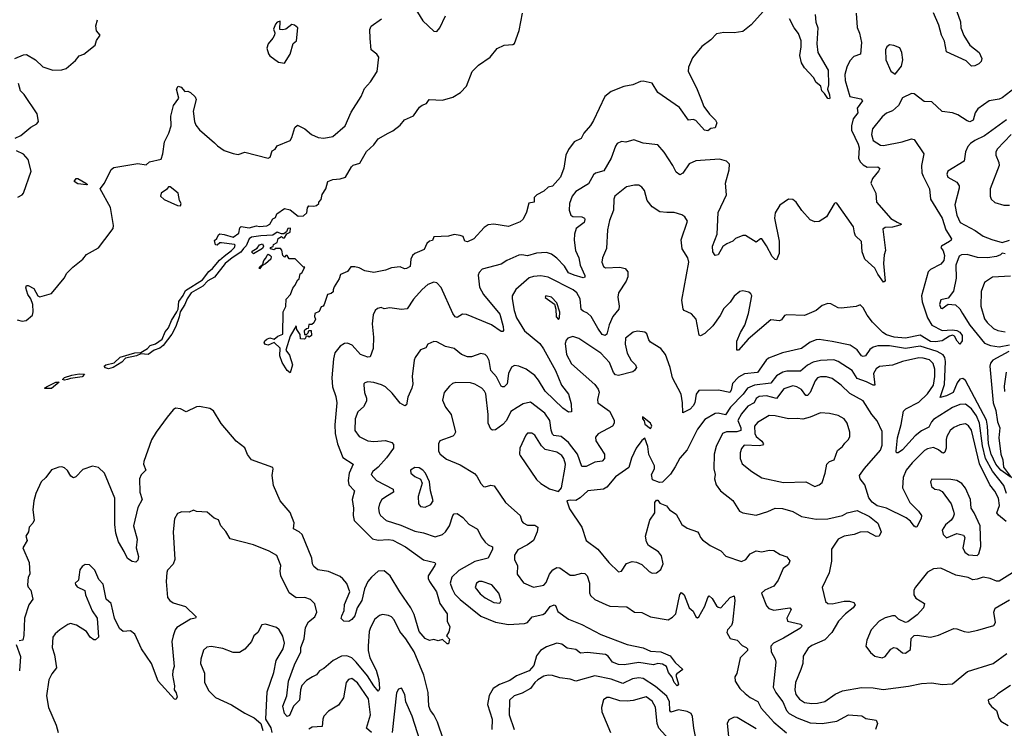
# Model space of a CAD drawing. Extents: x 1603745 to 1745082, y 385868 to 533966.
# Tile 474 of 646: x 1713288 to 1720009, y 469953 to 474790. Entities that reach past the tile are written whole.
import ezdxf

# ---------------------------------------------------------------- set-up
doc = ezdxf.new("R2010")
doc.units = 0

msp = doc.modelspace()

# ---------------------------------------------------------------- linework, layer by layer
at = {"layer": '0CON20XD'}
for points in [[(1715985, 474871.2), (1716041.1, 474781.1), (1716115, 474711.2), (1716135, 474708.8), (1716155, 474733.3), (1716194.4, 474815)], [(1713255, 474523.8), (1713315, 474550), (1713335, 474552.5), (1713395, 474516), (1713445, 474468.6), (1713515, 474445.7), (1713575, 474448), (1713605, 474456.7), (1713669.7, 474510.3), (1713695, 474542.5), (1713725.9, 474554.1), (1713802.5, 474615), (1713813, 474647), (1713837, 474683), (1713813, 474713), (1713807, 474747), (1713820.3, 474789.7)], [(1713270.3, 472740.3), (1713305, 472731.4), (1713332.5, 472737.5), (1713375, 472773.3), (1713379.2, 472795), (1713377.5, 472845), (1713363.6, 472885), (1713342.7, 472915), (1713330.9, 472959.1), (1713333.8, 472975), (1713346.7, 472975), (1713385.6, 472955.6), (1713411.4, 472905), (1713425, 472897.5), (1713505, 472920), (1713592, 473025), (1713610.4, 473059.6), (1713650, 473100), (1713718, 473155), (1713745, 473186), (1713825, 473232.5), (1713869.7, 473290.3), (1713925.7, 473364.3), (1713928, 473385), (1713907.3, 473507.3), (1713837.5, 473635), (1713866, 473675), (1713912.7, 473767.3), (1713929.7, 473780.3), (1714095, 473808.8), (1714151.7, 473798.3), (1714175, 473820), (1714253, 473837), (1714265.9, 473874.1), (1714276, 473955), (1714305.8, 474015), (1714322, 474065), (1714319.3, 474130.7), (1714338.8, 474205), (1714373.3, 474255), (1714357.5, 474315), (1714370, 474335), (1714389.3, 474329.3), (1714415, 474300), (1714435, 474302.5), (1714455, 474292.5), (1714485, 474262.5), (1714492, 474245), (1714472.5, 474165), (1714480.8, 474095), (1714489.7, 474069.7), (1714515, 474038.8), (1714618.8, 473948.8), (1714638.3, 473928.3), (1714685, 473898), (1714745, 473876.2), (1714779.5, 473870.5), (1714825.9, 473885.9), (1714985, 473844.4), (1714997.5, 473852.5), (1715011.2, 473895), (1715032.5, 473905), (1715045, 473928.8), (1715134.2, 473965.8), (1715145.5, 473984.5), (1715165.7, 474054.3), (1715185, 474068.8), (1715234.5, 474044.5), (1715279.2, 474005), (1715325, 473984.5), (1715365, 473980), (1715425, 473991.9), (1715510, 474065), (1715550.9, 474159.1), (1715618.6, 474265), (1715640.7, 474319.3), (1715683.8, 474365), (1715729.2, 474435), (1715739.2, 474535), (1715726, 474555), (1715687.5, 474585), (1715681.3, 474661.3), (1715677.3, 474722.7), (1715686.7, 474745), (1715758.8, 474795)], [(1718997.3, 474835), (1719005.3, 474735.3), (1719021.4, 474698.6), (1719033.6, 474635), (1719026.9, 474555), (1718982.4, 474537.6), (1718955, 474508), (1718933.6, 474465), (1718921.1, 474415), (1718922.9, 474375), (1718954.5, 474265), (1719028.8, 474248.8), (1719042.2, 474235), (1719004.5, 474185), (1719009.1, 474155), (1718978.1, 474111.9), (1718965.1, 474064.8), (1718966, 474035), (1719011.2, 473941.2), (1719017.5, 473915), (1719014.8, 473845), (1719025, 473819.1), (1719045, 473798.5), (1719074.2, 473784.2), (1719146.2, 473786.2), (1719160.6, 473775), (1719151.5, 473755), (1719109.4, 473705), (1719098.6, 473675), (1719132.2, 473605), (1719137.5, 473545), (1719233.9, 473433.9), (1719278.6, 473408.6), (1719306.7, 473395), (1719295, 473386.7), (1719245, 473374.5), (1719195, 473370.8), (1719180.9, 473359.1), (1719198.8, 473215), (1719188.8, 473185), (1719184, 473125), (1719195.8, 473004.2), (1719185, 472997.5), (1719145, 473053.8), (1719124.4, 473094.4), (1719057.5, 473155), (1719040, 473205), (1719034.2, 473275), (1718994.4, 473315), (1718985.6, 473335), (1718980.8, 473375), (1718865, 473537.5), (1718855, 473540), (1718847, 473533), (1718795.9, 473444.1), (1718745, 473413.3), (1718715, 473410), (1718684.1, 473424.1), (1718627.7, 473487.7), (1718588, 473545), (1718565, 473562.5), (1718535.7, 473564.3), (1718475.9, 473524.1), (1718445, 473472.5), (1718440, 473435), (1718471.3, 473278.7), (1718472, 473195), (1718455, 473151.2), (1718445, 473152), (1718425, 473172.5), (1718387, 473247), (1718355, 473293.3), (1718345, 473293.3), (1718315, 473270.8), (1718243.6, 473316.4), (1718225, 473316.7), (1718175, 473296.7), (1718155, 473278.8), (1718115, 473260.8), (1718088.7, 473241.3), (1718055.7, 473184.3), (1718035, 473181.2), (1718019.4, 473205), (1718016.7, 473245), (1718049.2, 473325), (1718056, 473474), (1718113.6, 473595), (1718105.3, 473675), (1718131.1, 473765), (1718133.1, 473803.1), (1718113.6, 473823.6), (1718065, 473837.6), (1717903.4, 473826.6), (1717858.1, 473805), (1717815, 473742), (1717795, 473731.2), (1717769.1, 473749.1), (1717747.3, 473795), (1717688, 473885), (1717645, 473936.7), (1717543, 473947), (1717479.2, 473969.2), (1717425, 473954), (1717395, 473958.8), (1717366.7, 473945), (1717355, 473927.5), (1717325, 473844), (1717275, 473758.1), (1717218.3, 473741.7), (1717205, 473730), (1717170.1, 473669.9), (1717083.3, 473616.7), (1717060, 473585), (1717040.9, 473535), (1717038.6, 473488.6), (1717050, 473455), (1717065, 473446.4), (1717125, 473444.4), (1717142.5, 473435), (1717146.9, 473425), (1717140.8, 473405), (1717086.9, 473365), (1717074.7, 473325.3), (1717072.8, 473285), (1717083.1, 473215), (1717104.6, 473164.6), (1717112.9, 473115), (1717145.5, 473044.5), (1717146.6, 473033.4), (1717135, 473028.1), (1717072, 473045), (1717035, 473062.7), (1717006.7, 473106.7), (1716955, 473162.9), (1716918.3, 473188.3), (1716885, 473199.6), (1716815, 473197.1), (1716755, 473177.9), (1716715, 473185.4), (1716695, 473182.1), (1716613, 473147), (1716575, 473121.9), (1716445, 473086.4), (1716423.5, 473065), (1716417.8, 473045), (1716426.2, 472965), (1716453.4, 472913.4), (1716565, 472780), (1716589, 472695), (1716590.9, 472669.1), (1716585, 472660.6), (1716575, 472660.7), (1716507.9, 472707.9), (1716337.4, 472777.4), (1716310.3, 472779.7), (1716275, 472758.1), (1716261.5, 472761.5), (1716245.3, 472785.3), (1716165, 472960.8), (1716135, 472994.2), (1716115, 472998.6), (1716075, 472981.9), (1716035, 472948.5), (1715977.4, 472882.6), (1715933.5, 472816.5), (1715895, 472812.5), (1715815, 472823.3), (1715775, 472815.8), (1715755, 472825.8), (1715731.3, 472818.7), (1715714, 472805), (1715702, 472775), (1715694, 472715), (1715703, 472623), (1715700, 472545), (1715680.9, 472489.1), (1715665, 472485.6), (1715615.3, 472505.3), (1715557.8, 472567.8), (1715525, 472581.5), (1715505, 472578.8), (1715475, 472561.8), (1715439.6, 472515), (1715429.6, 472475), (1715417.8, 472345), (1715424.1, 472285), (1715445, 472217.5), (1715453.6, 472175), (1715439.2, 472025), (1715442.6, 471965), (1715457, 471895), (1715495, 471802.5), (1715564.2, 471755), (1715537.5, 471695), (1715531.1, 471645), (1715535.4, 471615), (1715574.4, 471575), (1715556.7, 471515), (1715567.3, 471455), (1715565.5, 471405), (1715571.9, 471371.9), (1715697.2, 471247.2), (1715735, 471237.6), (1715805, 471242.5), (1715835, 471237.1), (1715922.6, 471192.6), (1716045, 471102.5), (1716122.5, 471085), (1716127.5, 471075), (1716122.5, 471065), (1716077.1, 470995), (1716075.7, 470975), (1716085, 470956), (1716133.8, 470885), (1716156.1, 470805), (1716206, 470735), (1716206.2, 470685), (1716224.5, 470645), (1716217.5, 470612.5), (1716202.5, 470585), (1716221.7, 470561.7), (1716215, 470530), (1716205, 470530), (1716175, 470560), (1716145, 470550), (1716115, 470560), (1716085, 470552.5), (1716055, 470566.7), (1716014.5, 470615), (1715980.7, 470730.7), (1715958.9, 470775), (1715881.9, 470885), (1715816.5, 470995), (1715775, 471028.5), (1715735, 471025.5), (1715688.9, 470985), (1715665, 470954.3), (1715642.3, 470905), (1715623.2, 470825), (1715590.7, 470775), (1715575, 470721.4), (1715555, 470695.8), (1715535, 470681.2), (1715500, 470685), (1715483.6, 470703.6), (1715488, 470722), (1715502.2, 470757.8), (1715505, 470798.8), (1715541.9, 470885), (1715521.5, 470941.5), (1715495, 470974.6), (1715475, 470988.6), (1715395, 471024.1), (1715323.3, 471035), (1715296.6, 471056.6), (1715286.9, 471075), (1715281.8, 471115), (1715216.4, 471275), (1715195.3, 471295), (1715158.2, 471315), (1715162.6, 471355), (1715135, 471425.7), (1715066.9, 471505), (1715020.3, 471610.3), (1715012.3, 471677.7), (1715018.8, 471725), (1715015, 471732.5), (1714870, 471785), (1714842.3, 471822.3), (1714825, 471866.7), (1714765, 471913.8), (1714664.5, 472034.5), (1714610.5, 472120.5), (1714585, 472136.2), (1714515, 472150), (1714495, 472148), (1714425, 472112.5), (1714385, 472133.8), (1714352.7, 472137.3), (1714335, 472126), (1714295, 472076.9), (1714220.3, 471975), (1714188.6, 471921.4), (1714135.3, 471775), (1714133.8, 471755), (1714148.1, 471715), (1714117.8, 471682.2), (1714106.9, 471655), (1714108.5, 471565), (1714124.4, 471515), (1714095, 471460), (1714064.4, 471335), (1714091.1, 471245), (1714082.2, 471185), (1714098.9, 471125), (1714095, 471100), (1714081.7, 471088.3), (1714055, 471092.5), (1714025, 471112.5), (1714001.1, 471161.1), (1713963.4, 471225), (1713943.5, 471285), (1713937.4, 471345), (1713936.5, 471525), (1713866.8, 471695), (1713825, 471732.7), (1713785, 471741.8), (1713720, 471720), (1713671.3, 471668.7), (1713655, 471662.9), (1713636.2, 471675), (1713615, 471713.3), (1713595, 471731.2), (1713575, 471738.8), (1713555, 471736.7), (1713505, 471716.7), (1713466.7, 471665), (1713433.8, 471635), (1713398, 471555), (1713384.2, 471505), (1713378.8, 471445), (1713386.1, 471373.9), (1713377.3, 471352.7), (1713352.5, 471325), (1713347.5, 471295), (1713330, 471265), (1713340, 471235), (1713310, 471185), (1713353.3, 471085), (1713358, 471005), (1713346.2, 470985)], [(1718365, 474848.1), (1718281.4, 474755), (1718225, 474710), (1718165, 474698.9), (1718095, 474703.3), (1718045, 474694.2), (1718005, 474652), (1717945, 474607.5), (1717880.4, 474529.6), (1717852.7, 474465), (1717851.5, 474435), (1717907.5, 474325), (1717940, 474245), (1717957.7, 474197.7), (1717995.7, 474145.7), (1718036.7, 474105), (1718046.7, 474085), (1718035, 474052.5), (1718005, 474047.5), (1717985, 474030), (1717962.5, 474035), (1717902.7, 474102.7), (1717885, 474108), (1717853.3, 474105), (1717791.5, 474191.5), (1717645, 474292.5), (1717605, 474355.8), (1717545, 474370), (1717525, 474368.8), (1717472.5, 474345), (1717412.9, 474332.9), (1717325, 474300), (1717283.1, 474265), (1717205, 474101.4), (1717185, 474068.1), (1717138.8, 474015), (1717120.9, 473979.1), (1717073.2, 473956.8), (1717035.2, 473904.8), (1717015.8, 473865), (1717003.1, 473776.9), (1716980.8, 473715), (1716925, 473653.3), (1716895, 473646.7), (1716865, 473620), (1716817.5, 473595), (1716800, 473575), (1716800, 473545), (1716762.5, 473537.5), (1716748, 473475), (1716725, 473428.8), (1716705, 473409.2), (1716625, 473378.8), (1716523.6, 473393.6), (1716485, 473390), (1716458.3, 473371.7), (1716387.5, 473295), (1716345, 473273.3), (1716327, 473277), (1716315, 473310), (1716295, 473317.5), (1716255, 473323.3), (1716215, 473311.2), (1716115, 473307.5), (1716105, 473282.5), (1716085, 473277.5), (1716067, 473263), (1716049.3, 473220.7), (1715985, 473193.3), (1715970.5, 473179.5), (1715958.8, 473155), (1715953.3, 473105), (1715929.3, 473090.7), (1715915, 473090), (1715885, 473103.3), (1715825, 473096.7), (1715785, 473080), (1715705, 473064), (1715645, 473076.2), (1715605.9, 473095.9), (1715575, 473103.8), (1715547.5, 473102.5), (1715525, 473070), (1715478.8, 473051.2), (1715469.5, 473020.5), (1715434.2, 472965.8), (1715428.8, 472945), (1715427, 472933), (1715415, 472920), (1715390, 472915), (1715367.5, 472845), (1715360, 472835), (1715345, 472830), (1715333, 472797), (1715302.5, 472785), (1715300, 472765), (1715307.5, 472745), (1715295, 472720), (1715281.7, 472708.3), (1715261.7, 472708.3), (1715258.3, 472681.7), (1715245, 472680), (1715230, 472665), (1715231.7, 472641.7), (1715245, 472640), (1715258.3, 472651.7), (1715261.7, 472668.3), (1715278.3, 472668.3), (1715280, 472635), (1715265, 472622.5), (1715255, 472630), (1715241.7, 472628.3), (1715240, 472615), (1715231.7, 472608.3), (1715205, 472612.5), (1715201.7, 472641.7), (1715180, 472675), (1715175, 472700), (1715135, 472628.8), (1715105.6, 472535), (1715129.2, 472499.2), (1715151.4, 472435), (1715135, 472380), (1715114.7, 472394.7), (1715079.6, 472449.6), (1715064.2, 472495.8), (1715065, 472548), (1715025, 472587.5), (1714985, 472567.8), (1714965, 472572.5), (1714957.5, 472585), (1714961.2, 472598.8), (1714975, 472610), (1714995, 472617.5), (1715025, 472610), (1715050, 472630), (1715085, 472643.8), (1715087.5, 472795), (1715105, 472832.5), (1715107.5, 472882.5), (1715136.2, 472915), (1715151.7, 472958.3), (1715166.7, 472975), (1715185.8, 473014.2), (1715195, 473020), (1715202.5, 473055), (1715215, 473062.5), (1715235, 473100), (1715225, 473100), (1715168.3, 473158.3), (1715128.3, 473158.3), (1715115, 473180), (1715105, 473180), (1715095, 473170), (1715085, 473180), (1715076.7, 473216.7), (1715067.5, 473227.5), (1715032.5, 473227.5), (1715025, 473220), (1715000, 473225), (1715000, 473235), (1715018.3, 473241.7), (1715020, 473255), (1715045, 473270), (1715053.6, 473296.4), (1715075, 473310), (1715085, 473300), (1715095, 473300), (1715111.7, 473328.3), (1715135, 473340), (1715137.5, 473367.5), (1715117.5, 473365), (1715109.3, 473340.7), (1715091.7, 473328.3), (1715075, 473327.5), (1715045, 473340), (1715015, 473318.8), (1714935, 473315.6), (1714870, 473305), (1714855, 473292.9), (1714834.1, 473245.9), (1714815, 473229.1), (1714798, 473202), (1714737.8, 473165), (1714690.5, 473125), (1714618.1, 473031.9), (1714573.4, 473006.6), (1714539, 472971), (1714459.3, 472925), (1714430.8, 472885), (1714415.3, 472845), (1714383.3, 472796.7), (1714377.5, 472762.5), (1714352.8, 472695), (1714326.1, 472643.9), (1714267.1, 472565), (1714245, 472548.6), (1714205.8, 472534.2), (1714165, 472503.8), (1714115, 472510), (1714085.8, 472495), (1714011.2, 472478.8), (1713985, 472452.3), (1713927.1, 472415), (1713895, 472405.8), (1713873.8, 472413.9), (1713864.4, 472425), (1713876.4, 472433.6), (1713932.3, 472447.7), (1713975, 472486.2), (1714075, 472516.8), (1714115, 472518.9), (1714159.5, 472545), (1714178.1, 472565), (1714215, 472578.3), (1714260.5, 472609.5), (1714281.6, 472658.4), (1714305, 472685.7), (1714324.1, 472735.9), (1714360.9, 472795), (1714369.2, 472815), (1714373.9, 472866.1), (1714405, 472906.7), (1714418.9, 472941.1), (1714535.2, 473014.8), (1714578.1, 473071.9), (1714605, 473092.3), (1714652.4, 473147.6), (1714685, 473175.5)], [(1714685, 473175.5), (1714734.5, 473215), (1714754.4, 473235), (1714760, 473250), (1714755, 473255.6), (1714665, 473266), (1714654.1, 473265.9), (1714635, 473250), (1714625, 473252.5), (1714618.3, 473281.7), (1714633.8, 473296.2), (1714645, 473322), (1714655, 473327.1), (1714685, 473324.3), (1714745, 473304.4), (1714785, 473333.8), (1714791.7, 473368.3), (1714800.8, 473379.2), (1714855, 473370), (1714905, 473383.3), (1714925, 473378.6), (1714975, 473382.2), (1714996, 473395), (1715015, 473430), (1715035, 473440), (1715044, 473465), (1715095, 473500), (1715135, 473492), (1715188.3, 473448.3), (1715225, 473450), (1715248.3, 473471.7), (1715253.3, 473505), (1715261.7, 473518.3), (1715295, 473517.5), (1715315, 473522.5), (1715330, 473535), (1715330, 473545), (1715347, 473563), (1715353, 473597), (1715377.5, 473635), (1715392.5, 473685), (1715425, 473700), (1715476.1, 473703.9), (1715512.5, 473715), (1715552.5, 473785), (1715565, 473796.7), (1715609.5, 473810.5), (1715655, 473890.8), (1715705.4, 473934.6), (1715735, 473975.7), (1715803.3, 474015), (1715835, 474030.8), (1715885, 474070.8), (1715915, 474106), (1715975.5, 474134.5), (1716017.1, 474192.9), (1716035, 474206.7), (1716065, 474217.5), (1716084, 474246), (1716175, 474240.6), (1716245, 474261.5), (1716298.1, 474291.9), (1716337.3, 474335), (1716375.8, 474435), (1716420.3, 474479.7), (1716498.8, 474535), (1716547.7, 474592.3), (1716594.2, 474615.8), (1716655, 474620), (1716665, 474627.5), (1716698.6, 474715), (1716721.4, 474835)], [(1718718.2, 474825), (1718722.4, 474772.4), (1718736, 474735), (1718728.9, 474625), (1718735.6, 474565), (1718807.1, 474445), (1718809.2, 474345), (1718802.5, 474315), (1718817, 474277), (1718818.6, 474255), (1718815, 474248.8), (1718805, 474252), (1718782.5, 474285), (1718764.4, 474305), (1718756.4, 474336.4), (1718725, 474361.2), (1718705.8, 474395.8), (1718645, 474460.5), (1718623.8, 474495), (1718612.5, 474545), (1718623.3, 474605), (1718621.9, 474645), (1718605.5, 474695.5), (1718574.2, 474735), (1718543.5, 474795)], [(1719684.6, 474845), (1719710, 474775), (1719711.5, 474735), (1719732.1, 474682.1), (1719775, 474615.8), (1719838, 474565), (1719856.7, 474525), (1719851.2, 474505), (1719835, 474488.8), (1719807.5, 474475), (1719785, 474472), (1719748.9, 474508.9), (1719615, 474571.2), (1719602.1, 474642.1), (1719580.8, 474685), (1719562.9, 474752.9), (1719525, 474835.6)], [(1715095, 474492.5), (1715133.8, 474555), (1715153.9, 474626.1), (1715177.5, 474645), (1715186.7, 474735), (1715165, 474753.3), (1715145, 474755.8), (1715103.9, 474726.1), (1715085, 474720), (1715063, 474723), (1715065, 474780), (1715045, 474772.5), (1715035, 474760), (1715020, 474725), (1715029.3, 474699.3), (1715028, 474685), (1715016.8, 474663.2), (1714983.1, 474625), (1714975.6, 474595), (1714985.7, 474555.7), (1714995, 474542), (1715055, 474500), (1715095, 474492.5)], [(1719265, 474417.5), (1719306.4, 474473.6), (1719316.7, 474515), (1719310, 474565), (1719295, 474597.5), (1719254.1, 474614.1), (1719225, 474617.5), (1719206.6, 474603.4), (1719197.8, 474585), (1719200, 474515), (1719235, 474437.5), (1719265, 474417.5)], [(1713258.1, 473981.9), (1713295, 473998.8), (1713364.5, 474055.5), (1713405, 474078), (1713416.9, 474095), (1713406.3, 474146.3), (1713318, 474278), (1713294, 474305), (1713280, 474355)], [(1720084, 474325), (1719995, 474256.7), (1719975, 474247.5), (1719906.7, 474235), (1719828.3, 474181.7), (1719811.4, 474155), (1719795.6, 474104.4), (1719775, 474092.9), (1719755, 474099.4), (1719691.1, 474141.1), (1719655, 474153.1), (1719585, 474164), (1719515, 474230), (1719462.3, 474232.3), (1719395, 474283.3), (1719375, 474286.7), (1719315, 474256), (1719286.3, 474203.7), (1719245, 474168), (1719205, 474150.6), (1719175, 474125.6), (1719110.6, 474045), (1719103.5, 474005), (1719115, 473966), (1719165, 473934.4), (1719185, 473930.9), (1719312.5, 473955), (1719375, 473976), (1719395, 473971.2), (1719459.5, 473875), (1719442.9, 473795), (1719446.8, 473745), (1719455, 473721.4), (1719497.7, 473635), (1719504.4, 473565), (1719585, 473434.5), (1719609.2, 473355), (1719648.8, 473295), (1719646.7, 473285), (1719635, 473275.5), (1719580, 473245), (1719576.2, 473235), (1719591.7, 473211.7), (1719600.5, 473180.5), (1719595.7, 473145), (1719575, 473121.8), (1719505.4, 473084.6), (1719490.6, 473069.4), (1719444.3, 472905), (1719448.5, 472865), (1719485.2, 472755), (1719515, 472704.1), (1719585, 472667.7), (1719653.1, 472673.1), (1719685, 472668.9), (1719705, 472658.1), (1719721.4, 472635), (1719721.7, 472598.3), (1719705.7, 472574.3), (1719686.7, 472595), (1719669.4, 472629.4), (1719655.7, 472635.7), (1719635, 472629.1), (1719585, 472597.3), (1719539.6, 472590.4), (1719505, 472594.2), (1719435, 472636.3), (1719335, 472615.8), (1719257.1, 472622.9), (1719205, 472639.4), (1719180, 472655), (1719109.2, 472725), (1719072.7, 472772.7), (1719045, 472823.3), (1719025, 472843.3), (1718998.3, 472831.7), (1718895, 472821.2), (1718875, 472823.8), (1718825, 472851.2), (1718805, 472853.3), (1718765, 472838.8), (1718724.2, 472805.8), (1718645, 472771.4), (1718524.2, 472775.8), (1718509.7, 472770.3), (1718488.5, 472741.5), (1718475.7, 472734.3), (1718415, 472740.6), (1718261.7, 472608.3), (1718195, 472533.8), (1718184.3, 472535), (1718183.6, 472595), (1718208.9, 472655), (1718239.1, 472705), (1718262.2, 472785), (1718285.6, 472905), (1718279.1, 472919.1), (1718265, 472929.2), (1718225, 472938), (1718205, 472934.2), (1718165, 472902.5), (1718138.1, 472861.9), (1718095, 472818.5), (1718069.8, 472770.2), (1718019.2, 472700.8), (1717965, 472648.1), (1717935, 472631.2), (1717926, 472636), (1717906, 472745), (1717875, 472782), (1717825, 472804), (1717816.2, 472815), (1717808.8, 472875), (1717855.7, 473135), (1717849.2, 473165), (1717811.1, 473225), (1717803.2, 473286.8), (1717846.2, 473415), (1717827.5, 473445), (1717807.3, 473457.3), (1717755, 473472.9), (1717705.6, 473474.4), (1717658.9, 473478.9), (1717605, 473512.9), (1717570.9, 473555), (1717552.9, 473625), (1717535, 473647.5), (1717515, 473659.4), (1717485, 473660.8), (1717431.3, 473648.7), (1717350, 473585), (1717343.5, 473565), (1717340.9, 473489.1), (1717315, 473418.8), (1717300.8, 473355), (1717293, 473227), (1717266.7, 473165), (1717261.9, 473135), (1717274.4, 473105), (1717287.5, 473095), (1717385, 473101.1), (1717420.4, 473090.4), (1717439.6, 473069.6), (1717440.5, 473035), (1717428.1, 473005), (1717375.3, 472924.7), (1717370.8, 472895), (1717380.4, 472835), (1717377.5, 472815), (1717336.6, 472763.4), (1717312.1, 472707.9), (1717295, 472643.8), (1717285, 472634.4), (1717265, 472640.9), (1717234.8, 472684.8), (1717189.5, 472765), (1717165, 472787.5), (1717135, 472799.2), (1717121.8, 472811.8), (1717113.4, 472883.4), (1717090.9, 472925), (1717065.2, 472945.2), (1716895, 473031.9), (1716845, 473042.3), (1716795, 473037.9), (1716765, 473028.2), (1716675, 472948.9), (1716650.5, 472905), (1716648.8, 472885), (1716663.6, 472805), (1716680.4, 472755), (1716735, 472665.6), (1716838.9, 472578.9), (1716863.7, 472543.6), (1716945.3, 472395), (1716986.2, 472295), (1717035, 472234), (1717051.9, 472168.1)], [(1720024.8, 474105.2), (1719875, 473996), (1719807.1, 473965), (1719778.9, 473945), (1719761.1, 473925), (1719745, 473886.7), (1719735, 473823.8), (1719623.3, 473755), (1719616.2, 473735), (1719623.8, 473715), (1719685, 473680), (1719700.5, 473655), (1719700.3, 473640.3), (1719671.8, 473525), (1719684.7, 473454.7), (1719706.9, 473405), (1719810.5, 473350.5), (1719865, 473311.9), (1719925, 473288.9), (1719995, 473269.4), (1720045, 473285.4)], [(1720055.5, 474005), (1719960.5, 473905), (1719952.2, 473885), (1719952.2, 473865), (1719972.9, 473815), (1719974.4, 473795), (1719913.7, 473636.3), (1719912.5, 473585), (1719920, 473565), (1719945, 473542.9), (1720005, 473524.4)], [(1713275, 473578.8), (1713305, 473594), (1713313.8, 473605), (1713367.1, 473755), (1713346.6, 473836.6), (1713315, 473870.8), (1713265.5, 473895.5)], [(1713745, 473662.5), (1713685, 473670), (1713660, 473685), (1713673.3, 473705), (1713686.1, 473706.1), (1713740, 473675), (1713750, 473665), (1713745, 473662.5)], [(1714385, 473520), (1714390, 473535), (1714380, 473555), (1714370, 473605), (1714315, 473650), (1714305, 473650), (1714289.3, 473630.7), (1714253.3, 473605), (1714250, 473585), (1714275, 473563.3), (1714365, 473522.5), (1714385, 473520)], [(1720005, 473524.4), (1720045, 473524.4)], [(1714885, 473192.5), (1714873, 473203), (1714875, 473210), (1714909.3, 473230.7), (1714925, 473252.5), (1714945, 473260), (1714952.5, 473245), (1714945, 473227.5), (1714885, 473192.5)], [(1714925, 473090), (1714925, 473100), (1714948.3, 473121.7), (1714953.8, 473146.2), (1714968.3, 473161.7), (1714977, 473183), (1714985, 473190), (1714995, 473183.3), (1715003.9, 473173.9), (1715003.3, 473155), (1714965, 473122.5), (1714940, 473110), (1714925, 473090)], [(1720015, 473191.9), (1719995, 473196.7), (1719984.2, 473185), (1719956.6, 473173.4), (1719895, 473164.4), (1719825.7, 473165.7), (1719755, 473186.2), (1719716.1, 473183.9), (1719701.5, 473175), (1719677.9, 473115), (1719679.6, 473025), (1719662.8, 472937.2), (1719625, 472888.8), (1719575, 472876.7), (1719566.4, 472846.4), (1719575, 472820), (1719585, 472817.5), (1719625, 472848.8), (1719675, 472844.4), (1719705, 472815.6), (1719724.6, 472785), (1719773.8, 472705), (1719875, 472582.7), (1719915, 472566.6), (1719975, 472557.8), (1720045, 472570.4)], [(1720051.9, 473038.1), (1719927.6, 473032.4), (1719873.9, 472996.1), (1719851.8, 472935), (1719850, 472835), (1719875, 472748), (1719892.3, 472722.3), (1719935, 472682.3), (1719965, 472669.1), (1720015, 472658.2)], [(1716965, 472742.5), (1716972.5, 472755), (1716976.1, 472793.9), (1716955, 472857.5), (1716917.5, 472895), (1716880, 472905), (1716875, 472893.3), (1716938.8, 472848.8), (1716947.5, 472815), (1716950.7, 472760.7), (1716965, 472742.5)], [(1720049.3, 471669.3), (1719985, 471714.8), (1719951.9, 471755), (1719920.3, 471825), (1719902.4, 471895), (1719895.1, 472015.1), (1719886.8, 472056.8), (1719745, 472326.7), (1719725, 472340), (1719705, 472335.6), (1719687.7, 472312.3), (1719659.7, 472245), (1719615, 472221.4), (1719571.7, 472211.7), (1719601, 472299), (1719607.3, 472457.3), (1719603.2, 472485), (1719591.2, 472501.2), (1719550.9, 472525), (1719435, 472561.2), (1719335.5, 472545.5), (1719225, 472563.8), (1719145, 472563.7), (1719114.4, 472555), (1719091.9, 472538.1), (1719060.6, 472495), (1719045, 472490), (1719035, 472495.5), (1719005, 472537.5), (1718958.1, 472568.1), (1718835, 472594), (1718746.3, 472606.3), (1718725, 472603.6), (1718685, 472588.5), (1718625, 472544.4), (1718495, 472516.5), (1718400.2, 472479.8), (1718383.5, 472466.5), (1718325, 472381.5), (1718235, 472373.5), (1718195, 472348.9), (1718153.8, 472306.2), (1718145, 472260.8), (1718135, 472246.1), (1718057.9, 472262.1), (1717925, 472259.4), (1717906, 472234), (1717895.8, 472174.2), (1717886.3, 472153.6), (1717865, 472130.9), (1717815, 472107.5), (1717812.9, 472175), (1717802.9, 472232.9), (1717743.6, 472345), (1717728.9, 472415), (1717696.9, 472505), (1717665, 472546), (1717595, 472589.2), (1717583.1, 472605), (1717569.2, 472645), (1717555, 472657.5), (1717505, 472664.3), (1717475, 472657.8), (1717423.1, 472615), (1717420.9, 472575), (1717433.8, 472513.8), (1717462.9, 472462.9), (1717490.6, 472435), (1717498.1, 472415), (1717485.8, 472395), (1717472.6, 472387.4), (1717375, 472361.5), (1717355, 472365.7), (1717342.5, 472382.5), (1717315, 472450.4), (1717255, 472514.6), (1717105, 472613.5), (1717065, 472627.1), (1717028.8, 472615), (1717017.8, 472602.2), (1717010.7, 472579.3), (1717020, 472505), (1717055, 472440.8), (1717215, 472300.8), (1717237.2, 472267.2), (1717243.2, 472246.8), (1717232.1, 472197.9), (1717235.6, 472175), (1717315, 472117.3), (1717345.6, 472055.6), (1717346.5, 472035), (1717335, 472016.5), (1717237.6, 471962.4), (1717218.7, 471941.3), (1717221.1, 471915), (1717280.5, 471825), (1717280, 471795), (1717265, 471775.5), (1717215, 471769.3), (1717155, 471739.6), (1717125, 471740), (1717095.3, 471825), (1717035, 471903.4), (1716985, 471946), (1716935, 471952.7), (1716925, 471960), (1716915, 471988.8), (1716905.9, 472055), (1716873.4, 472103.4), (1716775, 472180), (1716725, 472167.5), (1716685, 472142), (1716640.9, 472115), (1716610, 472055), (1716585, 472027.3), (1716535, 471990.4), (1716515, 471987.1), (1716503.2, 471995), (1716485.3, 472035), (1716485.6, 472095), (1716469.7, 472235), (1716461.2, 472255), (1716442.2, 472275), (1716395, 472302.5), (1716365, 472311.5), (1716265, 472313.1), (1716243.3, 472306.7), (1716220.9, 472289.1), (1716186, 472245), (1716175, 472192.5), (1716194.4, 472145), (1716233.1, 472095), (1716262.2, 471975), (1716255, 471956), (1716245, 471947.8), (1716156.2, 471915), (1716147.5, 471895), (1716148, 471845), (1716158.8, 471825), (1716201.3, 471791.3), (1716295, 471752.5), (1716391.9, 471691.9), (1716407.8, 471675), (1716435, 471624), (1716455, 471604), (1716465, 471602), (1716505, 471612.9), (1716527.4, 471607.4), (1716604.2, 471495), (1716705, 471406.7), (1716716.1, 471366.1), (1716725.8, 471355.8), (1716755, 471340), (1716805, 471340.6), (1716824.2, 471325), (1716821.4, 471295), (1716796.4, 471235), (1716755, 471205.4), (1716689.4, 471170.6), (1716665.6, 471135), (1716665, 471103.3), (1716687.3, 471065), (1716684.4, 471005), (1716726.7, 470946.7), (1716795, 470916.7), (1716865, 470930.9), (1716882.1, 470947.9), (1716903.9, 471006.1), (1716927.5, 471035), (1716955, 471051.2), (1716975, 471048.1), (1717045, 470997.5), (1717075, 470997.9), (1717125, 471011.5), (1717145, 471009.5), (1717161.9, 470995), (1717177.3, 470945), (1717178.5, 470878.5), (1717185, 470858.8), (1717215, 470831.4), (1717289.3, 470799.3), (1717317.4, 470787.4), (1717432.5, 470782.5), (1717485, 470745.7), (1717535, 470743.3), (1717595, 470713.5), (1717715, 470694.2), (1717745, 470710.8), (1717766.4, 470735), (1717794.5, 470865.5), (1717805, 470881.2), (1717825, 470863.3), (1717858, 470775), (1717885, 470753.8), (1717904.3, 470714.3), (1717915, 470706.7), (1717925, 470713.3), (1717965, 470786), (1717984.5, 470845.5), (1717995, 470856.7), (1718015, 470838.8), (1718045, 470790), (1718055, 470780), (1718075, 470776), (1718138.8, 470845), (1718165, 470858), (1718169.6, 470825), (1718154.5, 470675), (1718147.1, 470655), (1718119.2, 470625), (1718116.2, 470606.2), (1718137, 470567), (1718185, 470554), (1718218.9, 470518.9), (1718246.2, 470505), (1718255.5, 470495.5), (1718255.4, 470484.6), (1718205.6, 470434.4), (1718182.5, 470327.5), (1718170, 470305), (1718171.2, 470275), (1718204.5, 470224.5), (1718241.2, 470191.2), (1718275, 470164.4), (1718327.3, 470137.3), (1718350.5, 470090.5), (1718435.8, 469995.8), (1718521.9, 469921.9)], [(1717051.9, 472168.1), (1717055, 472113.3), (1717035, 472111.2), (1716995, 472137.3), (1716875.9, 472255), (1716830.2, 472330.2), (1716805, 472360.3), (1716745, 472405.3), (1716696.2, 472425), (1716665, 472429.1), (1716645, 472417.1), (1716625.9, 472375), (1716615.4, 472305), (1716595, 472284.2), (1716583.2, 472283.2), (1716575, 472288.8), (1716542.5, 472352.5), (1716504.8, 472394.8), (1716492.9, 472462.9), (1716480.2, 472490.2), (1716465, 472504.3), (1716435, 472511.4), (1716371.1, 472488.9), (1716345, 472488.2), (1716304, 472505), (1716255, 472545.6), (1716195, 472559.4), (1716135, 472591.4), (1716115, 472592.5), (1716075, 472576), (1716060.6, 472549.4), (1716025, 472536), (1715988, 472485), (1715980, 472465), (1715968.2, 472355), (1715970.6, 472305), (1715965.6, 472275), (1715936.6, 472213.4), (1715928.6, 472161.4), (1715916, 472154), (1715885, 472172.5), (1715830.2, 472240.2), (1715785, 472282.9), (1715757.8, 472297.8), (1715705, 472313.5), (1715665, 472317.1), (1715645, 472311.2), (1715636.7, 472305), (1715636.2, 472295), (1715642.5, 472245), (1715656.4, 472206.4), (1715654.5, 472185), (1715635, 472147.1), (1715596.6, 472113.4), (1715578.5, 472065), (1715575.6, 471985.6), (1715606, 471945), (1715665, 471915.6), (1715705, 471911.8), (1715785, 471916.8), (1715827.5, 471905), (1715840.2, 471890.2), (1715839.5, 471865), (1715791.6, 471798.4), (1715735, 471735.4), (1715698.5, 471705), (1715688.1, 471685), (1715724.2, 471644.2), (1715838.6, 471585), (1715840, 471565), (1715799.7, 471540.3), (1715760.9, 471515), (1715744, 471486), (1715737.7, 471455), (1715740.9, 471425), (1715750, 471405), (1715790.8, 471370.9), (1715889, 471339), (1715985, 471298.2), (1716045, 471287.5), (1716125, 471261.1), (1716173.7, 471276.3), (1716195, 471293.6), (1716222.1, 471335), (1716245, 471405.6), (1716255, 471416.7), (1716275, 471418.6), (1716312.1, 471392.1), (1716355, 471346), (1716412.7, 471312.7), (1716439.1, 471259.1), (1716465, 471224), (1716485, 471206.2), (1716515, 471192.5), (1716515.8, 471175), (1716486.2, 471113.8), (1716395, 471092.9), (1716285, 471030.8), (1716237.3, 470985), (1716227.5, 470945), (1716239.1, 470905), (1716259.5, 470869.5), (1716295, 470832.7), (1716435, 470717.9), (1716535, 470677.5), (1716625, 470662.7), (1716735, 470668.2), (1716754, 470675), (1716785.3, 470714.7), (1716859.5, 470730.5), (1716877.6, 470742.4), (1716908.6, 470785), (1716936.5, 470796.5), (1716945, 470791.2), (1716961.3, 470751.3), (1717035, 470699.3), (1717125, 470661.1), (1717254, 470594), (1717435, 470524.5), (1717545, 470501.9), (1717595, 470480.5), (1717665, 470475.6), (1717728.5, 470448.5), (1717763.5, 470403.5), (1717813.8, 470355), (1717773.3, 470325), (1717768, 470315), (1717785.7, 470255), (1717775, 470243.8), (1717755, 470266.7), (1717743, 470303), (1717716.2, 470335), (1717704.4, 470374.4), (1717675, 470391.2), (1717645, 470396.7), (1717615, 470387.1), (1717515, 470401.9), (1717415, 470386.4), (1717375, 470389.7), (1717335, 470404.7), (1717304.7, 470444.7), (1717286.2, 470456.2), (1717165, 470470.5), (1717116.2, 470466.2), (1717085, 470490.8), (1717025, 470501.2), (1716988.1, 470528.1), (1716955, 470535.5), (1716885, 470508.5), (1716843.6, 470485), (1716815, 470447.5), (1716798.4, 470381.6), (1716765, 470345.9), (1716678.6, 470311.4), (1716635, 470279.8), (1716562.9, 470252.9), (1716520.4, 470225), (1716491.7, 470178.3), (1716482.5, 470115), (1716514.2, 470015.8), (1716510.4, 469945)], [(1720039.6, 472525), (1719931.8, 472465), (1719915.4, 472445), (1719909.4, 472425), (1719934, 472174), (1719951.8, 472121.8), (1719961.7, 472045), (1719978.7, 472005), (1719970.8, 471935), (1719984.7, 471825), (1719999.1, 471785), (1720004.6, 471734.6), (1720058.3, 471661.7)], [(1720025.1, 471555), (1720005, 471610.9), (1719928.3, 471708.3), (1719881.5, 471795), (1719861, 471881), (1719840.7, 472035), (1719819, 472085), (1719785, 472134.7), (1719745, 472166.4), (1719705, 472162.6), (1719655, 472143.1), (1719525, 472060.4), (1719511.5, 472045), (1719495, 472009.1), (1719445, 471982.7), (1719401.1, 471948.9), (1719315, 471854.6), (1719285, 471833.1), (1719273.1, 471833.1), (1719270.6, 471845), (1719279.6, 471935), (1719306.3, 472026.3), (1719321.5, 472118.5), (1719336.7, 472133.3), (1719425, 472178.9), (1719485.8, 472235), (1719524.8, 472295), (1719535.2, 472354.8), (1719535.7, 472405), (1719523, 472443), (1719497.8, 472467.8), (1719455, 472480.4), (1719425, 472481), (1719315, 472455.7), (1719245, 472432.4), (1719156.6, 472423.4), (1719135, 472406.4), (1719116.2, 472375), (1719125.4, 472294.6), (1719115, 472294.4), (1719068.1, 472318.1), (1719005, 472341.9), (1718970.5, 472395), (1718875, 472457.3), (1718845, 472468.4), (1718755, 472464.3), (1718705, 472452.4), (1718665, 472432.5), (1718618.4, 472391.6), (1718525, 472391.7), (1718496.7, 472385), (1718455, 472359.3), (1718415, 472310), (1718304.6, 472295.4), (1718255.2, 472274.8), (1718227.2, 472232.8), (1718140, 472145), (1718106.8, 472093.2), (1718055, 472103.2), (1718035, 472100.8), (1717965, 472061.1), (1717913.9, 471995), (1717845, 471854.2), (1717795, 471798.1), (1717762, 471738), (1717731.3, 471688.7), (1717675, 471632.5), (1717655, 471630), (1717608.3, 471648.3), (1717601.2, 471685), (1717622, 471725), (1717622.5, 471745), (1717583, 471823), (1717575.6, 471875.6), (1717555, 471932.5), (1717535, 471916.7), (1717495.8, 471864.2), (1717463.6, 471796.4), (1717447.3, 471732.7), (1717355, 471670), (1717295, 471599.2), (1717274.3, 471585.7), (1717166.8, 471573.2), (1717115, 471527.1), (1717085, 471509.2), (1717045, 471511.2), (1717022.5, 471505), (1717041.7, 471451.7), (1717125.7, 471325), (1717154.2, 471235), (1717235, 471175.8), (1717308.6, 471085), (1717375, 471022), (1717396.7, 471025), (1717431.2, 471078.8), (1717469.1, 471090.9), (1717498, 471088), (1717535, 471071.9), (1717585, 471022.5), (1717605, 471012), (1717635, 471013.3), (1717665, 471036.7), (1717680.8, 471075), (1717670.3, 471130.3), (1717647.8, 471157.8), (1717581.1, 471201.1), (1717567.5, 471225), (1717559.4, 471265), (1717590, 471375), (1717624, 471425), (1717623.8, 471495), (1717635, 471510), (1717645, 471510), (1717658.8, 471488.8), (1717702.3, 471472.3), (1717723.3, 471445), (1717768.8, 471415), (1717808.8, 471345), (1717845, 471319.2), (1717915, 471294), (1717925, 471283.3), (1717934.5, 471254.5), (1717948.9, 471238.9), (1718001.4, 471201.4), (1718073.3, 471165), (1718108.8, 471128.8), (1718215, 471091.9), (1718245, 471105.7), (1718275.3, 471144.7), (1718315, 471163.5), (1718355, 471158.9), (1718405, 471168.6), (1718435, 471167.5), (1718478.8, 471138.8), (1718524.1, 471124.1), (1718546, 471096), (1718535, 471072), (1718500.8, 471045), (1718466.6, 470963.4), (1718436, 470924), (1718373.8, 470895), (1718352.5, 470875), (1718385, 470790), (1718401.4, 470771.4), (1718435, 470760), (1718545, 470776), (1718553.8, 470765), (1718524, 470705), (1718530, 470685), (1718617.5, 470665), (1718628, 470655), (1718625.8, 470645), (1718613.8, 470635), (1718501.8, 470568.2), (1718432.9, 470535), (1718414.4, 470515), (1718417.1, 470475), (1718445.4, 470425.4), (1718450, 470405), (1718432.5, 470235), (1718448.8, 470198.8), (1718474.7, 470164.7), (1718496.7, 470135), (1718522.3, 470075), (1718540.5, 470055), (1718595, 470023.9), (1718685, 469990.7), (1718765, 469986), (1718865, 470002.5), (1718945, 470044.3), (1719037.4, 470037.4), (1719065, 470021.2), (1719135, 470008.9), (1719144.5, 469985), (1719131.1, 469945)], [(1713595, 472329.7), (1713580.6, 472335), (1713595, 472347.6), (1713645, 472364.6), (1713695, 472373.7), (1713729.6, 472369.6), (1713715, 472353.2), (1713635, 472341.6), (1713615, 472333), (1713595, 472329.7)], [(1720021.2, 472385), (1720008.7, 472288.7), (1720011.2, 472251.2)], [(1713461.5, 472271.5), (1713458, 472275), (1713470, 472285), (1713535, 472315.3), (1713556.5, 472316.5), (1713505, 472273.6), (1713461.5, 472271.5)], [(1720021.3, 471365), (1719968.8, 471408.8), (1719958.8, 471425), (1719975.6, 471475), (1719969.1, 471525), (1719945, 471570.8), (1719909.5, 471615), (1719839, 471759), (1719785, 471988.1), (1719765, 472018.2), (1719745, 472030.5), (1719705, 472024.5), (1719665, 472006.2), (1719639.6, 471985), (1719616.7, 471945), (1719611.8, 471925), (1719613.3, 471865), (1719603, 471837), (1719595, 471830.5), (1719585, 471833.5), (1719561.1, 471855), (1719525, 471868.8), (1719485, 471860.9), (1719465, 471848.5), (1719379.6, 471765), (1719340.3, 471715), (1719317.8, 471665), (1719313.3, 471595), (1719365.4, 471495), (1719423.6, 471435), (1719444.4, 471405), (1719440.9, 471385), (1719411.2, 471328.8), (1719405, 471326.2), (1719395, 471334), (1719368.2, 471368.2), (1719339.1, 471389.1), (1719205, 471455.6), (1719142.3, 471472.3), (1719107.6, 471497.6), (1719085.5, 471525.5), (1719056.4, 471615), (1719024.4, 471655), (1719021.8, 471678.2), (1719053.8, 471726.2), (1719165, 471851.4), (1719175.3, 471885.3), (1719175, 471980), (1719141.7, 472051.7), (1719105, 472095.8), (1719045, 472187.3), (1718955, 472238.8), (1718895, 472296.2), (1718835, 472340.3), (1718795, 472351.5), (1718755, 472352.1), (1718735, 472345.4), (1718719.2, 472325), (1718682.9, 472245), (1718665, 472225.5), (1718654.4, 472225), (1718625, 472265.3), (1718592.5, 472285), (1718565, 472290.4), (1718505, 472269.5), (1718455, 472204.7), (1718385, 472223), (1718335, 472218.1), (1718315.2, 472204.8), (1718302.3, 472175), (1718258.3, 472151.7), (1718215, 472100), (1718191.1, 472055), (1718211, 472005), (1718210, 471985), (1718182.7, 471977.3), (1718112.4, 471977.6), (1718085, 471965.7), (1718042.9, 471877.1), (1718028.1, 471825), (1718026.7, 471725), (1718035.6, 471685), (1718030.6, 471655), (1718042.9, 471615), (1718072, 471575), (1718157, 471507), (1718201.2, 471435), (1718225, 471422.9), (1718315, 471408.6), (1718395, 471432.2), (1718445, 471455.5), (1718495, 471454.4), (1718565, 471432.2), (1718625, 471398.6), (1718725, 471381.4), (1718805, 471383.6), (1718905, 471405.6), (1718936.6, 471423.4), (1719005, 471439.2), (1719089.5, 471399.5), (1719145, 471352.5), (1719168, 471295), (1719156.1, 471263.9), (1719135, 471263.3), (1719075, 471293.8), (1719025, 471292.9), (1718984.2, 471275.8), (1718915, 471264.4), (1718874.7, 471245.3), (1718830.6, 471175), (1718829.4, 471095), (1718812.9, 471015), (1718766.4, 470913.6), (1718787.9, 470817.9), (1718803.8, 470805), (1718835, 470803.2), (1718915, 470820.8), (1718951.7, 470821.7), (1718982.3, 470812.3), (1718990.8, 470795), (1718977.5, 470775), (1718924.7, 470735.3), (1718876.9, 470685), (1718833, 470607), (1718785, 470558), (1718695, 470518.5), (1718669.8, 470500.2), (1718636.7, 470445), (1718633.6, 470395), (1718620.7, 470355), (1718583.5, 470265), (1718580.3, 470215), (1718586.9, 470185), (1718611.7, 470151.7), (1718645, 470130.4), (1718695, 470122)], [(1718715, 471604.4), (1718746.2, 471615), (1718765, 471630), (1718786.7, 471695), (1718797.5, 471755), (1718816.5, 471773.5), (1718848.8, 471785), (1718869.5, 471850.5), (1718905, 471876.2), (1718919.7, 471900.3), (1718945.6, 471924.4), (1718954, 471945), (1718954.2, 471975), (1718935.8, 472035), (1718915.5, 472065.5), (1718875, 472088), (1718815, 472101.9), (1718755, 472105.6), (1718683.5, 472076.5), (1718635, 472064.2), (1718595, 472068.6), (1718535, 472064.5), (1718445, 472085.3), (1718405, 472087.5), (1718325, 472040.5), (1718304.6, 472015), (1718305.3, 471965), (1718315.3, 471945), (1718355, 471912.9), (1718365, 471894.2), (1718358.1, 471885), (1718335, 471880.4), (1718234.6, 471885.4), (1718215, 471862), (1718206.6, 471833.4), (1718206, 471795), (1718219.1, 471759.1), (1718285.8, 471705.8), (1718355, 471663.5), (1718500.9, 471630.9), (1718655, 471635.7), (1718715, 471604.4)], [(1717595, 472000), (1717602.5, 472015), (1717595, 472036.7), (1717540, 472080), (1717540, 472065), (1717551.7, 472051.7), (1717555, 472030), (1717595, 472000)], [(1716965, 471570), (1716985.7, 471594.3), (1717011.8, 471735), (1717013.4, 471756.6), (1717002.7, 471795), (1716987.8, 471815), (1716955, 471838.5), (1716875, 471857.3), (1716850.8, 471880.9), (1716805, 471952.9), (1716785, 471967.1), (1716755, 471967.1), (1716742.5, 471955), (1716702, 471865), (1716698.8, 471825), (1716703.8, 471815), (1716815, 471652.5), (1716846.2, 471625), (1716905, 471588), (1716965, 471570)], [(1716055, 471462.9), (1716095, 471480), (1716109.4, 471505), (1716091.4, 471575), (1716085.8, 471635), (1716058.6, 471695), (1716040.8, 471715), (1716015, 471730.5), (1715985, 471733.3), (1715955.8, 471715), (1715957.5, 471695), (1715985, 471672.2), (1716023.5, 471653.5), (1716035.8, 471625.8), (1716007.1, 471535), (1716010, 471485), (1716025, 471468), (1716055, 471462.9)], [(1719825, 471133.3), (1719836.2, 471145), (1719848, 471195), (1719844.2, 471335), (1719804.2, 471424.2), (1719782.5, 471455), (1719778.8, 471515), (1719745, 471593.3), (1719720, 471625), (1719685, 471644), (1719645, 471650.6), (1719515, 471653.3), (1719506.2, 471635), (1719512.9, 471602.9), (1719535, 471586.2), (1719565, 471582), (1719585, 471568.8), (1719645.5, 471485.5), (1719662.5, 471435), (1719666.2, 471415), (1719661.2, 471395), (1719646.5, 471373.5), (1719608.7, 471341.3), (1719584.2, 471305), (1719592.5, 471275), (1719615, 471254.2), (1719685, 471282.5), (1719731.2, 471271.2), (1719738.8, 471255), (1719727.1, 471185), (1719739.2, 471155), (1719765, 471138.1), (1719825, 471133.3)], [(1716180, 469875), (1716141.1, 469995), (1716115.3, 470045.3), (1716092.1, 470075), (1716080, 470105), (1716076.9, 470196.9), (1716047.1, 470315), (1715980, 470475), (1715925, 470563.3), (1715882.5, 470615), (1715845, 470694), (1715825, 470714.2), (1715805, 470724.2), (1715765, 470730.6), (1715745, 470722.9), (1715710.8, 470695), (1715681.2, 470635), (1715674.6, 470615), (1715666.6, 470515), (1715666.6, 470485), (1715678.4, 470435), (1715720.5, 470350.5), (1715740, 470285), (1715745.3, 470225), (1715739.5, 470210.5), (1715735, 470207.5), (1715705, 470242.3), (1715661.8, 470311.8), (1715585.1, 470405.1), (1715555, 470433.7), (1715522, 470448), (1715485, 470445.4), (1715427.5, 470415), (1715365, 470361.4), (1715335.4, 470344.6), (1715315, 470317.8), (1715286.1, 470303.9), (1715245, 470280), (1715213.8, 470245), (1715204.1, 470215), (1715197.5, 470145), (1715157.3, 470105), (1715129.3, 470040.7), (1715115, 470034.2), (1715095, 470053.8), (1715084.1, 470105), (1715111.1, 470175), (1715123.2, 470275), (1715164.2, 470385.8), (1715207.5, 470475), (1715206.8, 470505), (1715229.3, 470565), (1715238.5, 470641.5), (1715259.6, 470680.4), (1715302.9, 470715), (1715315.7, 470745), (1715302, 470802), (1715272.3, 470832.3), (1715235, 470845.6), (1715175, 470842.9), (1715128.4, 470878.4), (1715071.4, 470995), (1715065.8, 471025), (1715070, 471065), (1715042.7, 471132.7), (1714991.7, 471161.7), (1714885, 471205.6), (1714725, 471247.1), (1714695, 471296.2), (1714662, 471335), (1714645.9, 471375.9), (1714615, 471386.7), (1714567.7, 471427.7), (1714495, 471432.5), (1714475, 471442.5), (1714445, 471428.8), (1714395, 471431.2), (1714365, 471418.8), (1714343.9, 471383.9), (1714335.7, 471295), (1714347.5, 471105), (1714335, 471073.8), (1714297.7, 471032.3), (1714292.3, 471017.7), (1714287.1, 470955), (1714296.7, 470845), (1714311.9, 470825), (1714335, 470809.6), (1714420, 470785), (1714492.5, 470715), (1714487.5, 470705), (1714455, 470697.5), (1714359.8, 470640.2), (1714348.6, 470625), (1714335.5, 470584.5), (1714326.9, 470545), (1714342.7, 470375), (1714332.7, 470345), (1714331.2, 470315), (1714345.7, 470244.3), (1714342.5, 470215), (1714356.2, 470195), (1714362.5, 470165), (1714355, 470150), (1714345, 470153.3), (1714234.3, 470274.3), (1714188.2, 470395), (1714120.4, 470495), (1714075, 470596.7), (1714045, 470617.5), (1713994.2, 470614.2), (1713968.8, 470635), (1713935.8, 470705), (1713912, 470805), (1713878, 470835), (1713857.3, 470937.3), (1713829.3, 470969.3), (1713801.7, 471031.7), (1713765, 471068.8), (1713735, 471071.2), (1713715, 471058.8), (1713699.2, 471035), (1713691.9, 470985), (1713690, 470965), (1713667.5, 470945), (1713668.8, 470935), (1713679.5, 470919.5), (1713732.9, 470892.9), (1713738, 470865), (1713783.1, 470755), (1713818, 470705), (1713826.2, 470575), (1713805, 470557.5), (1713795, 470557.5), (1713770, 470575), (1713743, 470613), (1713675, 470656.9), (1713635, 470667.5), (1713617.5, 470662.5), (1713562, 470625), (1713530.9, 470599.1), (1713514.4, 470575), (1713508.8, 470505), (1713526, 470455), (1713539.1, 470365), (1713506.9, 470325), (1713486.4, 470285), (1713471.1, 470175), (1713485.6, 470095), (1713537.1, 469975), (1713550.6, 469925)], [(1720083.8, 471025), (1719975, 470958), (1719955, 470956.7), (1719912.5, 470975), (1719865, 470984.2), (1719825, 470971.1), (1719795, 470967.5), (1719763.6, 470983.6), (1719678.1, 470998.1), (1719575, 471046.4), (1719525, 471040.6), (1719485, 471020), (1719402.4, 470917.6), (1719390.9, 470895), (1719391.5, 470865), (1719405, 470842), (1719463.8, 470805), (1719458.1, 470775), (1719415, 470728.1), (1719349.8, 470680.2), (1719335, 470675.7), (1719288.1, 470698.1), (1719265, 470720), (1719245, 470721.2), (1719195, 470707.5), (1719155, 470684.4), (1719101.1, 470625), (1719070.8, 470555), (1719064.2, 470514.2), (1719095, 470471.2), (1719125, 470446), (1719175, 470433.3)], [(1713346.2, 470985), (1713341.7, 470931.7), (1713346.2, 470916.2), (1713363.8, 470895), (1713377.5, 470835), (1713351.2, 470795), (1713320, 470705), (1713317, 470587), (1713310, 470555), (1713285, 470550)], [(1716565, 470807.1), (1716575.6, 470825), (1716558.5, 470875), (1716511.8, 470931.8), (1716445, 470955.4), (1716425, 470954.5), (1716405.4, 470944.6), (1716396.4, 470915), (1716430.6, 470870.6), (1716465, 470844), (1716525, 470811.8), (1716565, 470807.1)], [(1719175, 470433.3), (1719195, 470444.3), (1719235, 470492.9), (1719255, 470504.3), (1719275, 470499.4), (1719315, 470468.6), (1719335, 470466), (1719345, 470472), (1719368, 470492), (1719374.3, 470565.7), (1719395, 470586.2), (1719415, 470588.6), (1719505.9, 470575.9), (1719560.9, 470589.1), (1719665, 470634.2), (1719685, 470632.5), (1719735, 470612.9), (1719765, 470610.6), (1719827.8, 470622.2), (1719938.8, 470655), (1719948.6, 470675), (1719937.5, 470745), (1719947, 470773), (1720045, 470830)], [(1715011.8, 469925), (1715005, 469956), (1714969.2, 470015), (1714977.1, 470202.9), (1715021.8, 470335), (1715038.1, 470415), (1715085.5, 470495), (1715096.2, 470535), (1715085, 470582), (1715058.9, 470625), (1715041.5, 470641.5), (1714966.4, 470663.6), (1714941.2, 470658.8), (1714913.4, 470606.6), (1714885.6, 470584.4), (1714871.2, 470545), (1714825.5, 470494.5), (1714788.9, 470471.1), (1714745, 470470.4), (1714675, 470498.8), (1714595, 470511.4), (1714565, 470508), (1714543.6, 470486.4), (1714524.4, 470425), (1714523.1, 470395), (1714549.7, 470329.7), (1714549.4, 470265), (1714579.3, 470209.3), (1714625, 470164.3), (1714735, 470114.5), (1714825, 470056.4), (1714888.8, 470025), (1714934, 469985), (1714947.3, 469937.3)], [(1713263.3, 470525), (1713293, 470443), (1713287.5, 470345)], [(1718695, 470122), (1718735, 470124.6), (1718784, 470136), (1718855, 470185.5), (1718905, 470208.5), (1719035, 470232.1), (1719115, 470228.5), (1719182.8, 470217.2), (1719355, 470240.5), (1719445, 470260), (1719515, 470263.1), (1719585, 470252), (1719655, 470256.7), (1719758.3, 470341.7), (1719934, 470395), (1720025.8, 470464.2)], [(1715690.6, 469925), (1715654.6, 469955), (1715683.3, 470045), (1715668.8, 470155), (1715594.6, 470264.6), (1715555, 470292.5), (1715533.2, 470286.8), (1715515.8, 470265), (1715498.9, 470161.1), (1715465, 470111.2), (1715395, 470070.8), (1715365, 470036), (1715356.7, 470015), (1715353.4, 469966.6), (1715285, 469960.9), (1715262.3, 469947.7)], [(1717905, 469873.8), (1717888.8, 469955), (1717881.9, 470035), (1717871.5, 470055), (1717845, 470068.8), (1717785, 470078.6), (1717732.8, 470062.8), (1717725.3, 470075.3), (1717724.8, 470135), (1717705, 470173.7), (1717628.1, 470238.1), (1717545, 470293.3), (1717515, 470298), (1717470.7, 470290.7), (1717405, 470258.2), (1717325, 470288.7), (1717215, 470312.2), (1717085, 470275.5), (1717045, 470288.9), (1716975, 470296.7), (1716925, 470313.9), (1716895, 470315.9), (1716865, 470308.1), (1716825, 470283.3), (1716805, 470266.7), (1716775, 470224.6), (1716717.6, 470192.4), (1716662.5, 470175), (1716631.1, 470145), (1716628.8, 470045), (1716663.6, 469945)], [(1716022.2, 469865), (1715966.7, 470036.7), (1715922.9, 470135), (1715916.9, 470185), (1715895, 470227.5), (1715875, 470220), (1715860, 470195), (1715830, 469925)], [(1720051.2, 470245), (1719965, 470188.6), (1719937.3, 470162.7), (1719905, 470150), (1719900, 470145), (1719903.3, 470125), (1719922.3, 470102.3), (1719956.7, 470075), (1719972.7, 470022.7), (1719985, 470002.5), (1720035, 469973.3)], [(1717719.8, 469879.8), (1717650, 469955), (1717640.4, 469985), (1717628.6, 470098.6), (1717605, 470138.1), (1717565, 470167.8), (1717476.6, 470143.4), (1717435, 470138.2), (1717385, 470141.5), (1717315, 470163.9), (1717295, 470164.5), (1717272.3, 470147.7), (1717258.9, 470095), (1717262.5, 470065), (1717321.5, 469925)], [(1718315, 469950.7), (1718185, 470026.2), (1718165, 470029.8), (1718127.8, 470012.2), (1718118.5, 469985), (1718129.1, 469875)]]:
    msp.add_lwpolyline(points, dxfattribs=at)

doc.saveas('drawing.dxf')
